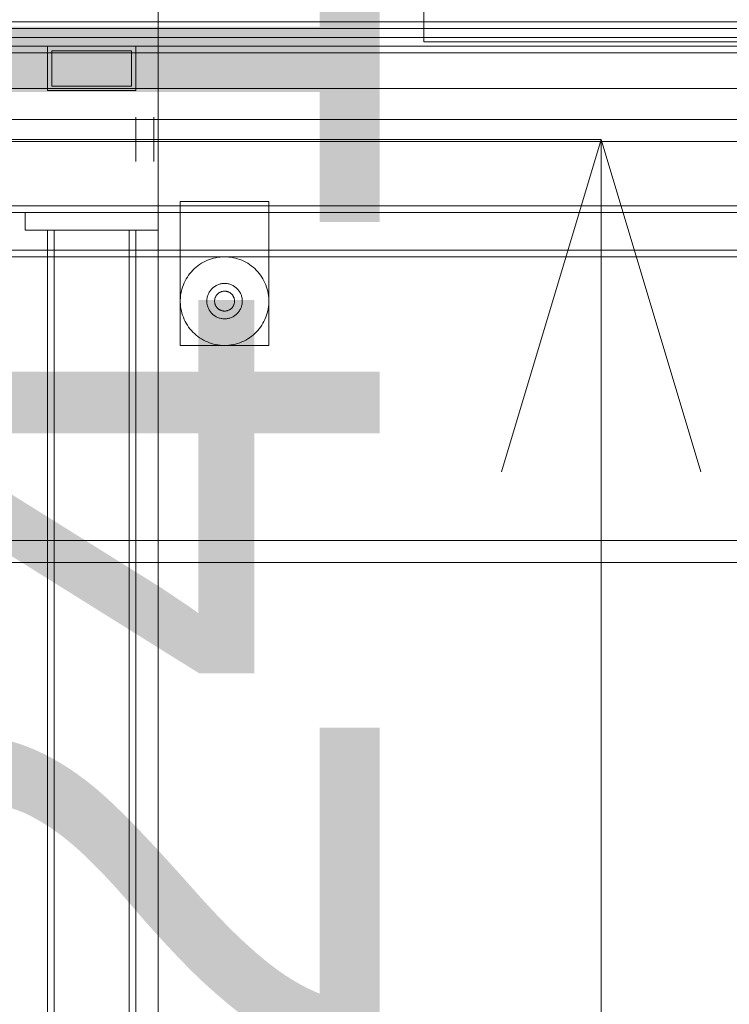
# Model space of a CAD drawing. Header units: millimetres. Extents: x -1970 to 61924, y -58230 to 6847.
# Tile 662 of 925: x 24388 to 24708, y 851 to 1295. Entities that reach past the tile are written whole.
import ezdxf

# ---------------------------------------------------------------- set-up
doc = ezdxf.new("R2010")
doc.units = ezdxf.units.MM
for name, color, linetype, lineweight in [('COTAS_O', 1, 'Continuous', 0), ('COTAS_P', 1, 'Continuous', 0), ('lateral_briquetadora', 7, 'Continuous', 0), ('lateral_C05', 7, 'Continuous', 0)]:
    doc.layers.add(name, color=color, linetype=linetype, lineweight=lineweight)
doc.dimstyles.new('R19_100', dxfattribs={"dimtxt": 250, "dimasz": 150, "dimexe": 150, "dimexo": 80, "dimgap": 100, "dimtad": 1, "dimtih": 1, "dimtoh": 1, "dimdsep": 46, "dimcen": 0.09, "dimadec": 0, "dimazin": 0, "dimtfac": 1, "dimtdec": 4, "dimtofl": 0, "dimtmove": 0, "dimatfit": 3, "dimfxl": 1, "dimtolj": 1, "dimtzin": 0, "dimarcsym": 0})

# ---------------------------------------------------------------- blocks, each defined once
blk = doc.blocks.new('DIM_R26_4')
at = {"layer": 'COTAS_P'}
for p, q in [((15248.37, 1279.09), (24311.82, 4109.09)), ((24311.82, 4109.09), (24155.23, 4107.34)), ((24311.82, 4109.09), (24182.05, 4021.43)), ((24580.07, 3250), (24311.82, 4109.09)), ((15248.37, 1279.09), (15378.14, 1366.76)), ((15248.37, 1279.09), (15404.97, 1280.85)), ((15516.62, 420), (15248.37, 1279.09))]:
    blk.add_line(p, q, dxfattribs=at)
blk.add_text('9495 P', height=250, rotation=17.3406, dxfattribs=at).set_placement((19750.29, 2789.55))
blk = doc.blocks.new('DIM_R26_6')
at = {"layer": 'COTAS_P'}
for p, q in [((24580.07, 3250), (24980.07, 3250)), ((24980.07, 3250), (24935.07, 3100)), ((24980.07, 0), (24980.07, 3250)), ((24980.07, 3250), (25025.07, 3100)), ((24980.07, 0), (24935.07, 150)), ((24980.07, 0), (25025.07, 150)), ((24580.07, 0), (24980.07, 0))]:
    blk.add_line(p, q, dxfattribs=at)
blk.add_text('3250 P', height=250, rotation=90, dxfattribs=at).set_placement((24880.07, 1625))
blk = doc.blocks.new('DIM_R26_7')
at = {"layer": 'COTAS_P'}
for p, q in [((24250.07, 2141), (24400.07, 2186)), ((26750.07, 2141), (26600.07, 2186)), ((24250.07, 1241), (24250.07, 2141)), ((24250.07, 2141), (26750.07, 2141)), ((24250.07, 2141), (24400.07, 2096)), ((26750.07, 2141), (26600.07, 2096)), ((26750.07, 1241), (26750.07, 2141))]:
    blk.add_line(p, q, dxfattribs=at)
blk.add_text('2500 P', height=250, dxfattribs=at).set_placement((25500.07, 2241))
blk = doc.blocks.new('DIM_R26_8')
at = {"layer": 'COTAS_P'}
for p, q in [((24250.07, 1241), (24650.07, 1241)), ((24650.07, 1241), (24605.07, 1091)), ((24650.07, 0), (24650.07, 1241)), ((24650.07, 1241), (24695.07, 1091)), ((24650.07, 0), (24605.07, 150)), ((24650.07, 0), (24695.07, 150)), ((24250.07, 0), (24650.07, 0))]:
    blk.add_line(p, q, dxfattribs=at)
blk.add_text('1241 P', height=250, rotation=90, dxfattribs=at).set_placement((24550.07, 620.5))
blk = doc.blocks.new('DIM_R26_23')
at = {"layer": 'COTAS_O'}
for p, q in [((23750.07, 2330), (24450.07, 2330)), ((24450.07, 2330), (24405.07, 2180)), ((24450.07, 0), (24450.07, 2330)), ((24450.07, 2330), (24495.07, 2180)), ((24450.07, 0), (24405.07, 150)), ((24450.07, 0), (24495.07, 150)), ((23750.07, 0), (24450.07, 0))]:
    blk.add_line(p, q, dxfattribs=at)
blk.add_text('2330 O', height=250, rotation=90, dxfattribs=at).set_placement((24350.07, 1165))

msp = doc.modelspace()

# ---------------------------------------------------------------- linework, layer by layer
at = {"layer": 'lateral_briquetadora'}
for p, q in [((24570.067, 1315), (24570.067, 1285)), ((24570.067, 1285), (25130.067, 1285)), ((23750.067, 1264), (25950.067, 1264)), ((24980.067, 1264), (24000.067, 1264)), ((24150.067, 1264), (25950.067, 1264)), ((23750.067, 1250), (25950.067, 1250)), ((23900.067, 1250), (25800.067, 1250)), ((24150.067, 1250), (25800.067, 1250)), ((23750.067, 1240), (25950.067, 1240)), ((23900.067, 1240), (25800.067, 1240)), ((23750.067, 1060), (25950.067, 1060)), ((23900.067, 1060), (25800.067, 1060)), ((23900.067, 1050), (25800.067, 1050))]:
    msp.add_line(p, q, dxfattribs=at)
at = {"layer": 'lateral_C05'}
for p, q in [((24250.067, 1294), (26750.067, 1294)), ((24310.067, 1294), (26690.067, 1294)), ((24596.946, 1294), (24596.956, 1294)), ((24596.956, 1294), (24596.973, 1294)), ((24596.973, 1294), (24596.997, 1294)), ((24596.997, 1294), (24597.028, 1294)), ((24597.028, 1294), (24597.065, 1294)), ((24597.065, 1294), (24597.108, 1294)), ((24597.108, 1294), (24597.158, 1294)), ((24597.158, 1294), (24597.215, 1294)), ((24597.215, 1294), (24597.277, 1294)), ((24597.277, 1294), (24597.346, 1294)), ((24597.346, 1294), (24597.42, 1294)), ((24597.42, 1294), (24597.5, 1294)), ((24597.5, 1294), (24597.586, 1294)), ((24597.586, 1294), (24597.677, 1294)), ((24597.677, 1294), (24597.772, 1294)), ((24597.772, 1294), (24597.873, 1294)), ((24597.873, 1294), (24597.978, 1294)), ((24597.978, 1294), (24598.087, 1294)), ((24598.087, 1294), (24598.2, 1294)), ((24598.2, 1294), (24598.317, 1294)), ((24598.317, 1294), (24598.438, 1294)), ((24598.438, 1294), (24598.561, 1294)), ((24598.561, 1294), (24598.688, 1294)), ((24598.688, 1294), (24598.817, 1294)), ((24598.817, 1294), (24598.948, 1294)), ((24598.948, 1294), (24599.081, 1294)), ((24599.081, 1294), (24599.215, 1294)), ((24599.215, 1294), (24599.351, 1294)), ((24599.351, 1294), (24599.487, 1294)), ((24599.487, 1294), (24599.624, 1294)), ((24599.624, 1294), (24599.761, 1294)), ((24599.761, 1294), (24599.898, 1294)), ((24599.898, 1294), (24600.034, 1294)), ((24600.034, 1294), (24600.17, 1294)), ((24600.17, 1294), (24600.304, 1294)), ((24600.304, 1294), (24600.437, 1294)), ((24600.437, 1294), (24600.568, 1294)), ((24600.568, 1294), (24600.697, 1294)), ((24600.697, 1294), (24600.824, 1294)), ((24600.824, 1294), (24600.947, 1294)), ((24600.947, 1294), (24601.067, 1294)), ((24601.067, 1294), (24601.184, 1294)), ((24601.184, 1294), (24601.298, 1294)), ((24601.298, 1294), (24601.407, 1294)), ((24601.407, 1294), (24601.512, 1294)), ((24601.512, 1294), (24601.613, 1294)), ((24601.613, 1294), (24601.708, 1294)), ((24601.708, 1294), (24601.799, 1294)), ((24601.799, 1294), (24601.885, 1294)), ((24601.885, 1294), (24601.965, 1294)), ((24601.965, 1294), (24602.039, 1294)), ((24602.039, 1294), (24602.108, 1294)), ((24602.108, 1294), (24602.17, 1294)), ((24602.17, 1294), (24602.227, 1294)), ((24602.227, 1294), (24602.277, 1294)), ((24602.277, 1294), (24602.32, 1294)), ((24602.32, 1294), (24602.357, 1294)), ((24602.357, 1294), (24602.388, 1294)), ((24602.388, 1294), (24602.412, 1294)), ((24602.412, 1294), (24602.429, 1294)), ((24602.429, 1294), (24602.439, 1294)), ((24250.067, 1291), (26750.067, 1291)), ((24300.067, 1291), (24899.317, 1291)), ((24310.067, 1291), (26690.067, 1291)), ((24596.696, 1291), (24596.707, 1291)), ((24596.707, 1291), (24596.726, 1291)), ((24596.726, 1291), (24596.752, 1291)), ((24596.752, 1291), (24596.785, 1291)), ((24596.785, 1291), (24596.826, 1291)), ((24596.826, 1291), (24596.873, 1291)), ((24596.873, 1291), (24596.928, 1291)), ((24596.928, 1291), (24596.99, 1291)), ((24596.946, 1291), (24596.956, 1291)), ((24596.956, 1291), (24596.973, 1291)), ((24596.973, 1291), (24596.997, 1291)), ((24596.99, 1291), (24597.058, 1291)), ((24596.997, 1291), (24597.028, 1291)), ((24597.028, 1291), (24597.065, 1291)), ((24597.058, 1291), (24597.133, 1291)), ((24597.065, 1291), (24597.108, 1291)), ((24597.108, 1291), (24597.158, 1291)), ((24597.133, 1291), (24597.214, 1291)), ((24597.158, 1291), (24597.215, 1291)), ((24597.214, 1291), (24597.301, 1291)), ((24597.215, 1291), (24597.277, 1291)), ((24597.277, 1291), (24597.346, 1291)), ((24597.301, 1291), (24597.394, 1291)), ((24597.346, 1291), (24597.42, 1291)), ((24597.394, 1291), (24597.493, 1291)), ((24597.42, 1291), (24597.5, 1291)), ((24597.493, 1291), (24597.598, 1291)), ((24597.5, 1291), (24597.586, 1291)), ((24597.586, 1291), (24597.677, 1291)), ((24597.598, 1291), (24597.707, 1291)), ((24597.677, 1291), (24597.772, 1291)), ((24597.707, 1291), (24597.822, 1291)), ((24597.772, 1291), (24597.873, 1291)), ((24597.822, 1291), (24597.941, 1291)), ((24597.873, 1291), (24597.978, 1291)), ((24597.941, 1291), (24598.065, 1291)), ((24597.978, 1291), (24598.087, 1291)), ((24598.065, 1291), (24598.192, 1291)), ((24598.087, 1291), (24598.2, 1291)), ((24598.192, 1291), (24598.324, 1291)), ((24598.2, 1291), (24598.317, 1291)), ((24598.317, 1291), (24598.438, 1291)), ((24598.324, 1291), (24598.459, 1291)), ((24598.438, 1291), (24598.561, 1291)), ((24598.459, 1291), (24598.596, 1291)), ((24598.561, 1291), (24598.688, 1291)), ((24598.596, 1291), (24598.737, 1291)), ((24598.688, 1291), (24598.817, 1291)), ((24598.737, 1291), (24598.88, 1291)), ((24598.817, 1291), (24598.948, 1291)), ((24598.88, 1291), (24599.025, 1291)), ((24598.948, 1291), (24599.081, 1291)), ((24599.025, 1291), (24599.172, 1291)), ((24599.081, 1291), (24599.215, 1291)), ((24599.172, 1291), (24599.319, 1291)), ((24599.215, 1291), (24599.351, 1291)), ((24599.319, 1291), (24599.468, 1291)), ((24599.351, 1291), (24599.487, 1291)), ((24599.468, 1291), (24599.618, 1291)), ((24599.487, 1291), (24599.624, 1291)), ((24599.618, 1291), (24599.767, 1291)), ((24599.624, 1291), (24599.761, 1291)), ((24599.761, 1291), (24599.898, 1291)), ((24599.767, 1291), (24599.917, 1291)), ((24599.898, 1291), (24600.034, 1291)), ((24599.917, 1291), (24600.066, 1291)), ((24600.034, 1291), (24600.17, 1291)), ((24600.066, 1291), (24600.213, 1291)), ((24600.17, 1291), (24600.304, 1291)), ((24600.213, 1291), (24600.36, 1291)), ((24600.304, 1291), (24600.437, 1291)), ((24600.36, 1291), (24600.505, 1291)), ((24600.437, 1291), (24600.568, 1291)), ((24600.505, 1291), (24600.648, 1291)), ((24600.568, 1291), (24600.697, 1291)), ((24600.648, 1291), (24600.789, 1291)), ((24600.697, 1291), (24600.824, 1291)), ((24600.789, 1291), (24600.926, 1291)), ((24600.824, 1291), (24600.947, 1291)), ((24600.926, 1291), (24601.061, 1291)), ((24600.947, 1291), (24601.067, 1291)), ((24601.061, 1291), (24601.192, 1291)), ((24601.067, 1291), (24601.184, 1291)), ((24601.184, 1291), (24601.298, 1291)), ((24601.192, 1291), (24601.32, 1291)), ((24601.298, 1291), (24601.407, 1291)), ((24601.32, 1291), (24601.444, 1291)), ((24601.407, 1291), (24601.512, 1291)), ((24601.444, 1291), (24601.563, 1291)), ((24601.512, 1291), (24601.613, 1291)), ((24601.563, 1291), (24601.678, 1291)), ((24601.613, 1291), (24601.708, 1291)), ((24601.678, 1291), (24601.787, 1291)), ((24601.708, 1291), (24601.799, 1291)), ((24601.787, 1291), (24601.892, 1291)), ((24601.799, 1291), (24601.885, 1291)), ((24601.885, 1291), (24601.965, 1291)), ((24601.892, 1291), (24601.991, 1291)), ((24601.965, 1291), (24602.039, 1291)), ((24601.991, 1291), (24602.084, 1291)), ((24602.039, 1291), (24602.108, 1291)), ((24602.084, 1291), (24602.171, 1291)), ((24602.108, 1291), (24602.17, 1291)), ((24602.17, 1291), (24602.227, 1291)), ((24602.171, 1291), (24602.252, 1291)), ((24602.227, 1291), (24602.277, 1291)), ((24602.252, 1291), (24602.327, 1291)), ((24602.277, 1291), (24602.32, 1291)), ((24602.32, 1291), (24602.357, 1291)), ((24602.327, 1291), (24602.395, 1291)), ((24602.357, 1291), (24602.388, 1291)), ((24602.388, 1291), (24602.412, 1291)), ((24602.395, 1291), (24602.457, 1291)), ((24602.412, 1291), (24602.429, 1291)), ((24602.429, 1291), (24602.439, 1291)), ((24602.457, 1291), (24602.512, 1291)), ((24602.512, 1291), (24602.559, 1291)), ((24602.559, 1291), (24602.6, 1291)), ((24602.6, 1291), (24602.633, 1291)), ((24602.633, 1291), (24602.659, 1291)), ((24602.659, 1291), (24602.678, 1291)), ((24602.678, 1291), (24602.689, 1291)), ((24300.067, 1287), (26700.067, 1287)), ((24300.067, 1287), (24899.317, 1287)), ((24596.696, 1287), (24596.707, 1287)), ((24596.707, 1287), (24596.726, 1287)), ((24596.726, 1287), (24596.752, 1287)), ((24596.752, 1287), (24596.785, 1287)), ((24596.785, 1287), (24596.826, 1287)), ((24596.826, 1287), (24596.873, 1287)), ((24596.873, 1287), (24596.928, 1287)), ((24596.928, 1287), (24596.99, 1287)), ((24596.946, 1287), (24596.956, 1287)), ((24596.956, 1287), (24596.973, 1287)), ((24596.973, 1287), (24596.997, 1287)), ((24596.99, 1287), (24597.058, 1287)), ((24596.997, 1287), (24597.028, 1287)), ((24597.028, 1287), (24597.065, 1287)), ((24597.058, 1287), (24597.133, 1287)), ((24597.065, 1287), (24597.108, 1287)), ((24597.108, 1287), (24597.158, 1287)), ((24597.133, 1287), (24597.214, 1287)), ((24597.158, 1287), (24597.215, 1287)), ((24597.214, 1287), (24597.301, 1287)), ((24597.215, 1287), (24597.277, 1287)), ((24597.277, 1287), (24597.346, 1287)), ((24597.301, 1287), (24597.394, 1287)), ((24597.346, 1287), (24597.42, 1287)), ((24597.394, 1287), (24597.493, 1287)), ((24597.42, 1287), (24597.5, 1287)), ((24597.493, 1287), (24597.598, 1287)), ((24597.5, 1287), (24597.586, 1287)), ((24597.586, 1287), (24597.677, 1287)), ((24597.598, 1287), (24597.707, 1287)), ((24597.677, 1287), (24597.772, 1287)), ((24597.707, 1287), (24597.822, 1287)), ((24597.772, 1287), (24597.873, 1287)), ((24597.822, 1287), (24597.941, 1287)), ((24597.873, 1287), (24597.978, 1287)), ((24597.941, 1287), (24598.065, 1287)), ((24597.978, 1287), (24598.087, 1287)), ((24598.065, 1287), (24598.192, 1287)), ((24598.087, 1287), (24598.2, 1287)), ((24598.192, 1287), (24598.324, 1287)), ((24598.2, 1287), (24598.317, 1287)), ((24598.317, 1287), (24598.438, 1287)), ((24598.324, 1287), (24598.459, 1287)), ((24598.438, 1287), (24598.561, 1287)), ((24598.459, 1287), (24598.596, 1287)), ((24598.561, 1287), (24598.688, 1287)), ((24598.596, 1287), (24598.737, 1287)), ((24598.688, 1287), (24598.817, 1287)), ((24598.737, 1287), (24598.88, 1287)), ((24598.817, 1287), (24598.948, 1287)), ((24598.88, 1287), (24599.025, 1287)), ((24598.948, 1287), (24599.081, 1287)), ((24599.025, 1287), (24599.172, 1287)), ((24599.081, 1287), (24599.215, 1287)), ((24599.172, 1287), (24599.319, 1287)), ((24599.215, 1287), (24599.351, 1287)), ((24599.319, 1287), (24599.468, 1287)), ((24599.351, 1287), (24599.487, 1287)), ((24599.468, 1287), (24599.618, 1287)), ((24599.487, 1287), (24599.624, 1287)), ((24599.618, 1287), (24599.767, 1287)), ((24599.624, 1287), (24599.761, 1287)), ((24599.761, 1287), (24599.898, 1287)), ((24599.767, 1287), (24599.917, 1287)), ((24599.898, 1287), (24600.034, 1287)), ((24599.917, 1287), (24600.066, 1287)), ((24600.034, 1287), (24600.17, 1287)), ((24600.066, 1287), (24600.213, 1287)), ((24600.17, 1287), (24600.304, 1287)), ((24600.213, 1287), (24600.36, 1287)), ((24600.304, 1287), (24600.437, 1287)), ((24600.36, 1287), (24600.505, 1287)), ((24600.437, 1287), (24600.568, 1287)), ((24600.505, 1287), (24600.648, 1287)), ((24600.568, 1287), (24600.697, 1287)), ((24600.648, 1287), (24600.789, 1287)), ((24600.697, 1287), (24600.824, 1287)), ((24600.789, 1287), (24600.926, 1287)), ((24600.824, 1287), (24600.947, 1287)), ((24600.926, 1287), (24601.061, 1287)), ((24600.947, 1287), (24601.067, 1287)), ((24601.061, 1287), (24601.192, 1287)), ((24601.067, 1287), (24601.184, 1287)), ((24601.184, 1287), (24601.298, 1287)), ((24601.192, 1287), (24601.32, 1287)), ((24601.298, 1287), (24601.407, 1287)), ((24601.32, 1287), (24601.444, 1287)), ((24601.407, 1287), (24601.512, 1287)), ((24601.444, 1287), (24601.563, 1287)), ((24601.512, 1287), (24601.613, 1287)), ((24601.563, 1287), (24601.678, 1287)), ((24601.613, 1287), (24601.708, 1287)), ((24601.678, 1287), (24601.787, 1287)), ((24601.708, 1287), (24601.799, 1287)), ((24601.787, 1287), (24601.892, 1287)), ((24601.799, 1287), (24601.885, 1287)), ((24601.885, 1287), (24601.965, 1287)), ((24601.892, 1287), (24601.991, 1287)), ((24601.965, 1287), (24602.039, 1287)), ((24601.991, 1287), (24602.084, 1287)), ((24602.039, 1287), (24602.108, 1287)), ((24602.084, 1287), (24602.171, 1287)), ((24602.108, 1287), (24602.17, 1287)), ((24602.17, 1287), (24602.227, 1287)), ((24602.171, 1287), (24602.252, 1287)), ((24602.227, 1287), (24602.277, 1287)), ((24602.252, 1287), (24602.327, 1287)), ((24602.277, 1287), (24602.32, 1287)), ((24602.32, 1287), (24602.357, 1287)), ((24602.327, 1287), (24602.395, 1287)), ((24602.357, 1287), (24602.388, 1287)), ((24602.388, 1287), (24602.412, 1287)), ((24602.395, 1287), (24602.457, 1287)), ((24602.412, 1287), (24602.429, 1287)), ((24602.429, 1287), (24602.439, 1287)), ((24602.457, 1287), (24602.512, 1287)), ((24602.512, 1287), (24602.559, 1287)), ((24602.559, 1287), (24602.6, 1287)), ((24602.6, 1287), (24602.633, 1287)), ((24602.633, 1287), (24602.659, 1287)), ((24602.659, 1287), (24602.678, 1287)), ((24602.678, 1287), (24602.689, 1287)), ((24300.067, 1283), (26700.067, 1283)), ((24310.067, 1283), (26690.067, 1283)), ((24310.067, 1280), (26690.067, 1280)), ((24400.067, 1263), (24400.067, 1283)), ((24400.067, 1283), (24440.067, 1283)), ((24402.067, 1281), (24402.067, 1265)), ((24402.067, 1281), (24438.067, 1281)), ((24438.067, 1281), (24438.067, 1265)), ((24440.067, 1263), (24440.067, 1283)), ((24596.946, 1283), (24596.956, 1283)), ((24596.956, 1283), (24596.973, 1283)), ((24596.973, 1283), (24596.997, 1283)), ((24596.997, 1283), (24597.028, 1283)), ((24597.028, 1283), (24597.065, 1283)), ((24597.065, 1283), (24597.108, 1283)), ((24597.108, 1283), (24597.158, 1283)), ((24597.158, 1283), (24597.215, 1283)), ((24597.215, 1283), (24597.277, 1283)), ((24597.277, 1283), (24597.346, 1283)), ((24597.346, 1283), (24597.42, 1283)), ((24597.42, 1283), (24597.5, 1283)), ((24597.5, 1283), (24597.586, 1283)), ((24597.586, 1283), (24597.677, 1283)), ((24597.677, 1283), (24597.772, 1283)), ((24597.772, 1283), (24597.873, 1283)), ((24597.873, 1283), (24597.978, 1283)), ((24597.978, 1283), (24598.087, 1283)), ((24598.087, 1283), (24598.2, 1283)), ((24598.2, 1283), (24598.317, 1283)), ((24598.317, 1283), (24598.438, 1283)), ((24598.438, 1283), (24598.561, 1283)), ((24598.561, 1283), (24598.688, 1283)), ((24598.688, 1283), (24598.817, 1283)), ((24598.817, 1283), (24598.948, 1283)), ((24598.948, 1283), (24599.081, 1283)), ((24599.081, 1283), (24599.215, 1283)), ((24599.215, 1283), (24599.351, 1283)), ((24599.351, 1283), (24599.487, 1283)), ((24599.487, 1283), (24599.624, 1283)), ((24599.624, 1283), (24599.761, 1283)), ((24599.761, 1283), (24599.898, 1283)), ((24599.898, 1283), (24600.034, 1283)), ((24600.034, 1283), (24600.17, 1283)), ((24600.17, 1283), (24600.304, 1283)), ((24600.304, 1283), (24600.437, 1283)), ((24600.437, 1283), (24600.568, 1283)), ((24600.568, 1283), (24600.697, 1283)), ((24600.697, 1283), (24600.824, 1283)), ((24600.824, 1283), (24600.947, 1283)), ((24600.947, 1283), (24601.067, 1283)), ((24601.067, 1283), (24601.184, 1283)), ((24601.184, 1283), (24601.298, 1283)), ((24601.298, 1283), (24601.407, 1283)), ((24601.407, 1283), (24601.512, 1283)), ((24601.512, 1283), (24601.613, 1283)), ((24601.613, 1283), (24601.708, 1283)), ((24601.708, 1283), (24601.799, 1283)), ((24601.799, 1283), (24601.885, 1283)), ((24601.885, 1283), (24601.965, 1283)), ((24601.965, 1283), (24602.039, 1283)), ((24602.039, 1283), (24602.108, 1283)), ((24602.108, 1283), (24602.17, 1283)), ((24602.17, 1283), (24602.227, 1283)), ((24602.227, 1283), (24602.277, 1283)), ((24602.277, 1283), (24602.32, 1283)), ((24602.32, 1283), (24602.357, 1283)), ((24602.357, 1283), (24602.388, 1283)), ((24602.388, 1283), (24602.412, 1283)), ((24602.412, 1283), (24602.429, 1283)), ((24602.429, 1283), (24602.439, 1283)), ((24400.067, 1263), (24440.067, 1263)), ((24402.067, 1265), (24438.067, 1265)), ((24440.067, 1251), (24440.067, 1250.988)), ((24440.067, 1250.988), (24440.067, 1250.95)), ((24440.067, 1250.95), (24440.067, 1250.888)), ((24440.067, 1250.888), (24440.067, 1250.802)), ((24440.067, 1250.802), (24440.067, 1250.691)), ((24440.067, 1250.691), (24440.067, 1250.556)), ((24440.067, 1250.556), (24440.067, 1250.397)), ((24440.067, 1250.397), (24440.067, 1250.215)), ((24440.067, 1250.215), (24440.067, 1250.01)), ((24440.067, 1250.01), (24440.067, 1249.782)), ((24440.067, 1249.782), (24440.067, 1249.533)), ((24440.067, 1249.533), (24440.067, 1249.262)), ((24440.067, 1249.262), (24440.067, 1248.971)), ((24440.067, 1248.971), (24440.067, 1248.66)), ((24440.067, 1248.66), (24440.067, 1248.331)), ((24448.067, 1251), (24448.067, 1250.988)), ((24448.067, 1250.988), (24448.067, 1250.95)), ((24448.067, 1250.95), (24448.067, 1250.888)), ((24448.067, 1250.888), (24448.067, 1250.802)), ((24448.067, 1250.802), (24448.067, 1250.691)), ((24448.067, 1250.691), (24448.067, 1250.556)), ((24448.067, 1250.556), (24448.067, 1250.397)), ((24448.067, 1250.397), (24448.067, 1250.215)), ((24448.067, 1250.215), (24448.067, 1250.01)), ((24448.067, 1250.01), (24448.067, 1249.782)), ((24448.067, 1249.782), (24448.067, 1249.533)), ((24448.067, 1249.533), (24448.067, 1249.262)), ((24448.067, 1249.262), (24448.067, 1248.971)), ((24448.067, 1248.971), (24448.067, 1248.66)), ((24448.067, 1248.66), (24448.067, 1248.331)), ((24440.067, 1248.331), (24440.067, 1247.982)), ((24440.067, 1247.982), (24440.067, 1247.617)), ((24440.067, 1247.617), (24440.067, 1247.235)), ((24440.067, 1247.235), (24440.067, 1246.837)), ((24440.067, 1246.993), (24440.067, 1246.97)), ((24440.067, 1246.97), (24440.067, 1246.933)), ((24440.067, 1246.933), (24440.067, 1246.881)), ((24440.067, 1246.881), (24440.067, 1246.814)), ((24440.067, 1246.837), (24440.067, 1246.425)), ((24440.067, 1246.814), (24440.067, 1246.733)), ((24440.067, 1246.733), (24440.067, 1246.638)), ((24440.067, 1246.638), (24440.067, 1246.529)), ((24440.067, 1246.529), (24440.067, 1246.406)), ((24440.067, 1246.425), (24440.067, 1246)), ((24440.067, 1246.406), (24440.067, 1246.269)), ((24440.067, 1246.269), (24440.067, 1246.12)), ((24440.067, 1246.12), (24440.067, 1245.957)), ((24440.067, 1246), (24440.067, 1245.562)), ((24440.067, 1245.957), (24440.067, 1245.783)), ((24440.067, 1245.783), (24440.067, 1245.596)), ((24440.067, 1245.596), (24440.067, 1245.398)), ((24440.067, 1245.562), (24440.067, 1245.113)), ((24440.067, 1245.398), (24440.067, 1245.189)), ((24440.067, 1245.189), (24440.067, 1244.97)), ((24440.067, 1245.113), (24440.067, 1244.653)), ((24440.067, 1244.97), (24440.067, 1244.741)), ((24440.067, 1244.741), (24440.067, 1244.502)), ((24440.067, 1244.653), (24440.067, 1244.185)), ((24440.067, 1244.502), (24440.067, 1244.255)), ((24440.067, 1244.255), (24440.067, 1244)), ((24440.067, 1244.185), (24440.067, 1243.708)), ((24448.067, 1248.331), (24448.067, 1247.982)), ((24448.067, 1247.982), (24448.067, 1247.617)), ((24448.067, 1247.617), (24448.067, 1247.235)), ((24448.067, 1247.235), (24448.067, 1246.837)), ((24448.067, 1246.837), (24448.067, 1246.425)), ((24448.067, 1246.425), (24448.067, 1246)), ((24448.067, 1246), (24448.067, 1245.562)), ((24448.067, 1245.562), (24448.067, 1245.113)), ((24448.067, 1245.113), (24448.067, 1244.653)), ((24448.067, 1244.653), (24448.067, 1244.185)), ((24448.067, 1244.185), (24448.067, 1243.708)), ((24440.067, 1244), (24440.067, 1243.737)), ((24440.067, 1243.737), (24440.067, 1243.468)), ((24440.067, 1243.708), (24440.067, 1243.225)), ((24440.067, 1243.468), (24440.067, 1243.192)), ((24440.067, 1243.225), (24440.067, 1242.736)), ((24440.067, 1243.192), (24440.067, 1242.911)), ((24440.067, 1242.911), (24440.067, 1242.625)), ((24440.067, 1242.736), (24440.067, 1242.243)), ((24440.067, 1242.625), (24440.067, 1242.335)), ((24440.067, 1242.335), (24440.067, 1242.042)), ((24440.067, 1242.243), (24440.067, 1241.747)), ((24440.067, 1242.042), (24440.067, 1241.746)), ((24440.067, 1241.747), (24440.067, 1241.249)), ((24440.067, 1241.746), (24440.067, 1241.448)), ((24440.067, 1241.448), (24440.067, 1241.15)), ((24440.067, 1241.249), (24440.067, 1240.751)), ((24440.067, 1241.15), (24440.067, 1240.85)), ((24440.067, 1240.85), (24440.067, 1240.552)), ((24440.067, 1240.751), (24440.067, 1240.253)), ((24440.067, 1240.552), (24440.067, 1240.254)), ((24440.067, 1240.254), (24440.067, 1239.958)), ((24440.067, 1240.253), (24440.067, 1239.757)), ((24440.067, 1239.958), (24440.067, 1239.665)), ((24440.067, 1239.757), (24440.067, 1239.264)), ((24440.067, 1239.665), (24440.067, 1239.375)), ((24448.067, 1243.708), (24448.067, 1243.225)), ((24448.067, 1243.225), (24448.067, 1242.736)), ((24448.067, 1242.736), (24448.067, 1242.243)), ((24448.067, 1242.243), (24448.067, 1241.747)), ((24448.067, 1241.747), (24448.067, 1241.249)), ((24448.067, 1241.249), (24448.067, 1240.751)), ((24448.067, 1240.751), (24448.067, 1240.253)), ((24448.067, 1240.253), (24448.067, 1239.757)), ((24448.067, 1239.757), (24448.067, 1239.264)), ((24440.067, 1239.375), (24440.067, 1239.089)), ((24440.067, 1239.264), (24440.067, 1238.775)), ((24440.067, 1239.089), (24440.067, 1238.808)), ((24440.067, 1238.808), (24440.067, 1238.532)), ((24440.067, 1238.775), (24440.067, 1238.292)), ((24440.067, 1238.532), (24440.067, 1238.263)), ((24440.067, 1238.292), (24440.067, 1237.815)), ((24440.067, 1238.263), (24440.067, 1238)), ((24440.067, 1238), (24440.067, 1237.745)), ((24440.067, 1237.815), (24440.067, 1237.347)), ((24440.067, 1237.745), (24440.067, 1237.498)), ((24440.067, 1237.498), (24440.067, 1237.259)), ((24440.067, 1237.347), (24440.067, 1236.887)), ((24440.067, 1237.259), (24440.067, 1237.03)), ((24440.067, 1237.03), (24440.067, 1236.811)), ((24440.067, 1236.887), (24440.067, 1236.438)), ((24440.067, 1236.811), (24440.067, 1236.602)), ((24440.067, 1236.602), (24440.067, 1236.404)), ((24440.067, 1236.438), (24440.067, 1236)), ((24440.067, 1236.404), (24440.067, 1236.217)), ((24440.067, 1236.217), (24440.067, 1236.043)), ((24440.067, 1236.043), (24440.067, 1235.88)), ((24440.067, 1236), (24440.067, 1235.575)), ((24440.067, 1235.88), (24440.067, 1235.731)), ((24440.067, 1235.731), (24440.067, 1235.594)), ((24440.067, 1235.594), (24440.067, 1235.471)), ((24440.067, 1235.575), (24440.067, 1235.163)), ((24440.067, 1235.471), (24440.067, 1235.362)), ((24440.067, 1235.362), (24440.067, 1235.267)), ((24440.067, 1235.267), (24440.067, 1235.186)), ((24440.067, 1235.186), (24440.067, 1235.119)), ((24448.067, 1239.264), (24448.067, 1238.775)), ((24448.067, 1238.775), (24448.067, 1238.292)), ((24448.067, 1238.292), (24448.067, 1237.815)), ((24448.067, 1237.815), (24448.067, 1237.347)), ((24448.067, 1237.347), (24448.067, 1236.887)), ((24448.067, 1236.887), (24448.067, 1236.438)), ((24448.067, 1236.438), (24448.067, 1236)), ((24448.067, 1236), (24448.067, 1235.575)), ((24448.067, 1235.575), (24448.067, 1235.163)), ((24440.067, 1235.163), (24440.067, 1234.765)), ((24440.067, 1235.119), (24440.067, 1235.067)), ((24440.067, 1235.067), (24440.067, 1235.03)), ((24440.067, 1235.03), (24440.067, 1235.007)), ((24440.067, 1234.765), (24440.067, 1234.383)), ((24440.067, 1234.383), (24440.067, 1234.018)), ((24440.067, 1234.018), (24440.067, 1233.669)), ((24440.067, 1233.669), (24440.067, 1233.34)), ((24440.067, 1233.34), (24440.067, 1233.029)), ((24440.067, 1233.029), (24440.067, 1232.738)), ((24440.067, 1232.738), (24440.067, 1232.467)), ((24440.067, 1232.467), (24440.067, 1232.218)), ((24440.067, 1232.218), (24440.067, 1231.99)), ((24440.067, 1231.99), (24440.067, 1231.785)), ((24440.067, 1231.785), (24440.067, 1231.603)), ((24440.067, 1231.603), (24440.067, 1231.444)), ((24440.067, 1231.444), (24440.067, 1231.309)), ((24440.067, 1231.309), (24440.067, 1231.198)), ((24440.067, 1231.198), (24440.067, 1231.112)), ((24440.067, 1231.112), (24440.067, 1231.05)), ((24440.067, 1231.05), (24440.067, 1231.012)), ((24440.067, 1231.012), (24440.067, 1231)), ((24448.067, 1235.163), (24448.067, 1234.765)), ((24448.067, 1234.765), (24448.067, 1234.383)), ((24448.067, 1234.383), (24448.067, 1234.018)), ((24448.067, 1234.018), (24448.067, 1233.669)), ((24448.067, 1233.669), (24448.067, 1233.34)), ((24448.067, 1233.34), (24448.067, 1233.029)), ((24448.067, 1233.029), (24448.067, 1232.738)), ((24448.067, 1232.738), (24448.067, 1232.467)), ((24448.067, 1232.467), (24448.067, 1232.218)), ((24448.067, 1232.218), (24448.067, 1231.99)), ((24448.067, 1231.99), (24448.067, 1231.785)), ((24448.067, 1231.785), (24448.067, 1231.603)), ((24448.067, 1231.603), (24448.067, 1231.444)), ((24448.067, 1231.444), (24448.067, 1231.309)), ((24448.067, 1231.309), (24448.067, 1231.198)), ((24448.067, 1231.198), (24448.067, 1231.112)), ((24448.067, 1231.112), (24448.067, 1231.05)), ((24448.067, 1231.05), (24448.067, 1231.012)), ((24448.067, 1231.012), (24448.067, 1231)), ((24460.067, 1148), (24460.067, 1213)), ((24460.067, 1213), (24500.067, 1213)), ((24500.067, 1148), (24500.067, 1213)), ((24310.067, 1211), (26690.067, 1211)), ((24310.067, 1208), (26690.067, 1208)), ((24390.067, 1200), (24390.067, 1208)), ((24390.067, 1208), (24450.067, 1208)), ((24450.067, 1200), (24450.067, 1208)), ((24390.067, 1200), (24450.067, 1200)), ((24400.067, 8), (24400.067, 1200)), ((24400.067, 1200), (24440.067, 1200)), ((24437.067, 1200), (24403.067, 1200)), ((24403.067, 1200), (24403.067, 8)), ((24437.067, 1200), (24437.067, 8)), ((24440.067, 8), (24440.067, 1200)), ((24250.067, 1191), (26750.067, 1191)), ((24250.067, 1188), (26750.067, 1188)), ((24471.39, 1186.019), (24472.299, 1186.43)), ((24472.299, 1186.43), (24473.227, 1186.794)), ((24473.227, 1186.794), (24474.172, 1187.111)), ((24474.172, 1187.111), (24475.132, 1187.382)), ((24475.132, 1187.382), (24476.105, 1187.603)), ((24476.105, 1187.603), (24477.087, 1187.777)), ((24477.087, 1187.777), (24478.076, 1187.901)), ((24478.076, 1187.901), (24479.071, 1187.975)), ((24480.067, 1188), (24479.071, 1187.975)), ((24480.067, 1188), (24481.064, 1187.975)), ((24481.064, 1187.975), (24482.059, 1187.901)), ((24482.059, 1187.901), (24483.048, 1187.777)), ((24483.048, 1187.777), (24484.03, 1187.603)), ((24484.03, 1187.603), (24485.003, 1187.382)), ((24485.003, 1187.382), (24485.963, 1187.111)), ((24485.963, 1187.111), (24486.908, 1186.794)), ((24486.908, 1186.794), (24487.836, 1186.43)), ((24487.836, 1186.43), (24488.745, 1186.019)), ((24465.072, 1181.234), (24465.75, 1181.965)), ((24465.75, 1181.965), (24466.464, 1182.661)), ((24466.464, 1182.661), (24467.212, 1183.321)), ((24467.212, 1183.321), (24467.991, 1183.943)), ((24467.991, 1183.943), (24468.801, 1184.525)), ((24468.801, 1184.525), (24469.639, 1185.066)), ((24469.639, 1185.066), (24470.502, 1185.564)), ((24470.502, 1185.564), (24471.39, 1186.019)), ((24488.745, 1186.019), (24489.633, 1185.564)), ((24489.633, 1185.564), (24490.496, 1185.066)), ((24490.496, 1185.066), (24491.334, 1184.525)), ((24491.334, 1184.525), (24492.144, 1183.943)), ((24492.144, 1183.943), (24492.923, 1183.321)), ((24492.923, 1183.321), (24493.671, 1182.661)), ((24493.671, 1182.661), (24494.385, 1181.965)), ((24494.385, 1181.965), (24495.063, 1181.234)), ((24462.27, 1177.124), (24462.747, 1178)), ((24462.747, 1178), (24463.267, 1178.851)), ((24463.267, 1178.851), (24463.829, 1179.675)), ((24463.829, 1179.675), (24464.431, 1180.47)), ((24464.431, 1180.47), (24465.072, 1181.234)), ((24495.063, 1181.234), (24495.704, 1180.47)), ((24495.704, 1180.47), (24496.306, 1179.675)), ((24496.306, 1179.675), (24496.868, 1178.851)), ((24496.868, 1178.851), (24497.388, 1178)), ((24497.388, 1178), (24497.865, 1177.124)), ((24460.569, 1172.45), (24460.815, 1173.417)), ((24460.815, 1173.417), (24461.109, 1174.37)), ((24461.109, 1174.37), (24461.45, 1175.307)), ((24461.45, 1175.307), (24461.837, 1176.226)), ((24461.837, 1176.226), (24462.27, 1177.124)), ((24473.572, 1172.67), (24473.813, 1172.988)), ((24473.813, 1172.988), (24474.069, 1173.293)), ((24474.069, 1173.293), (24474.341, 1173.586)), ((24474.341, 1173.586), (24474.626, 1173.864)), ((24474.626, 1173.864), (24474.925, 1174.128)), ((24474.925, 1174.128), (24475.237, 1174.377)), ((24475.237, 1174.377), (24475.561, 1174.61)), ((24475.561, 1174.61), (24475.896, 1174.826)), ((24475.896, 1174.826), (24476.241, 1175.026)), ((24476.241, 1175.026), (24476.596, 1175.208)), ((24476.596, 1175.208), (24476.96, 1175.372)), ((24476.96, 1175.372), (24477.331, 1175.518)), ((24477.331, 1175.518), (24477.709, 1175.645)), ((24477.709, 1175.645), (24478.093, 1175.753)), ((24478.093, 1175.753), (24478.482, 1175.841)), ((24478.482, 1175.841), (24478.875, 1175.911)), ((24478.875, 1175.911), (24479.271, 1175.96)), ((24479.271, 1175.96), (24479.669, 1175.99)), ((24480.067, 1176), (24479.669, 1175.99)), ((24480.067, 1176), (24480.466, 1175.99)), ((24480.466, 1175.99), (24480.864, 1175.96)), ((24480.864, 1175.96), (24481.26, 1175.911)), ((24481.26, 1175.911), (24481.653, 1175.841)), ((24481.653, 1175.841), (24482.042, 1175.753)), ((24482.042, 1175.753), (24482.426, 1175.645)), ((24482.426, 1175.645), (24482.804, 1175.518)), ((24482.804, 1175.518), (24483.175, 1175.372)), ((24483.175, 1175.372), (24483.539, 1175.208)), ((24483.539, 1175.208), (24483.894, 1175.026)), ((24483.894, 1175.026), (24484.239, 1174.826)), ((24484.239, 1174.826), (24484.574, 1174.61)), ((24484.574, 1174.61), (24484.898, 1174.377)), ((24484.898, 1174.377), (24485.21, 1174.128)), ((24485.21, 1174.128), (24485.509, 1173.864)), ((24485.509, 1173.864), (24485.794, 1173.586)), ((24485.794, 1173.586), (24486.066, 1173.293)), ((24486.066, 1173.293), (24486.322, 1172.988)), ((24486.322, 1172.988), (24486.563, 1172.67)), ((24497.865, 1177.124), (24498.298, 1176.226)), ((24498.298, 1176.226), (24498.685, 1175.307)), ((24498.685, 1175.307), (24499.026, 1174.37)), ((24499.026, 1174.37), (24499.32, 1173.417)), ((24499.32, 1173.417), (24499.566, 1172.45)), ((24460.074, 1168.499), (24460.123, 1169.495)), ((24460.123, 1169.495), (24460.223, 1170.487)), ((24460.223, 1170.487), (24460.371, 1171.473)), ((24460.371, 1171.473), (24460.569, 1172.45)), ((24472.07, 1168.199), (24472.09, 1168.598)), ((24472.09, 1168.598), (24472.13, 1168.995)), ((24472.13, 1168.995), (24472.189, 1169.389)), ((24472.189, 1169.389), (24472.268, 1169.78)), ((24472.268, 1169.78), (24472.366, 1170.167)), ((24472.366, 1170.167), (24472.484, 1170.548)), ((24472.484, 1170.548), (24472.62, 1170.923)), ((24472.62, 1170.923), (24472.775, 1171.29)), ((24472.775, 1171.29), (24472.949, 1171.65)), ((24472.949, 1171.65), (24473.139, 1172)), ((24473.139, 1172), (24473.347, 1172.34)), ((24473.347, 1172.34), (24473.572, 1172.67)), ((24475.58, 1168.336), (24475.602, 1168.56)), ((24475.602, 1168.56), (24475.636, 1168.781)), ((24475.636, 1168.781), (24475.68, 1169.001)), ((24475.68, 1169.001), (24475.736, 1169.219)), ((24475.736, 1169.219), (24475.802, 1169.433)), ((24475.802, 1169.433), (24475.879, 1169.644)), ((24475.879, 1169.644), (24475.966, 1169.851)), ((24475.966, 1169.851), (24476.063, 1170.053)), ((24476.063, 1170.053), (24476.17, 1170.25)), ((24476.17, 1170.25), (24476.287, 1170.441)), ((24476.287, 1170.441), (24476.414, 1170.627)), ((24476.414, 1170.627), (24476.549, 1170.806)), ((24476.549, 1170.806), (24476.693, 1170.978)), ((24476.693, 1170.978), (24476.846, 1171.142)), ((24476.846, 1171.142), (24477.007, 1171.299)), ((24477.007, 1171.299), (24477.175, 1171.447)), ((24477.175, 1171.447), (24477.35, 1171.587)), ((24477.35, 1171.587), (24477.533, 1171.718)), ((24477.533, 1171.718), (24477.721, 1171.84)), ((24477.721, 1171.84), (24477.915, 1171.952)), ((24477.915, 1171.952), (24478.115, 1172.054)), ((24478.115, 1172.054), (24478.32, 1172.147)), ((24478.32, 1172.147), (24478.528, 1172.229)), ((24478.528, 1172.229), (24478.741, 1172.3)), ((24478.741, 1172.3), (24478.957, 1172.361)), ((24478.957, 1172.361), (24479.176, 1172.411)), ((24479.176, 1172.411), (24479.397, 1172.45)), ((24479.397, 1172.45), (24479.619, 1172.478)), ((24479.619, 1172.478), (24479.843, 1172.494)), ((24480.067, 1172.5), (24479.843, 1172.494)), ((24480.067, 1172.5), (24480.292, 1172.494)), ((24480.292, 1172.494), (24480.516, 1172.478)), ((24480.516, 1172.478), (24480.738, 1172.45)), ((24480.738, 1172.45), (24480.959, 1172.411)), ((24480.959, 1172.411), (24481.178, 1172.361)), ((24481.178, 1172.361), (24481.394, 1172.3)), ((24481.394, 1172.3), (24481.607, 1172.229)), ((24481.607, 1172.229), (24481.815, 1172.147)), ((24481.815, 1172.147), (24482.02, 1172.054)), ((24482.02, 1172.054), (24482.22, 1171.952)), ((24482.22, 1171.952), (24482.414, 1171.84)), ((24482.414, 1171.84), (24482.602, 1171.718)), ((24482.602, 1171.718), (24482.785, 1171.587)), ((24482.785, 1171.587), (24482.96, 1171.447)), ((24482.96, 1171.447), (24483.128, 1171.299)), ((24483.128, 1171.299), (24483.289, 1171.142)), ((24483.289, 1171.142), (24483.442, 1170.978)), ((24483.442, 1170.978), (24483.586, 1170.806)), ((24483.586, 1170.806), (24483.721, 1170.627)), ((24483.721, 1170.627), (24483.848, 1170.441)), ((24483.848, 1170.441), (24483.965, 1170.25)), ((24483.965, 1170.25), (24484.072, 1170.053)), ((24484.072, 1170.053), (24484.169, 1169.851)), ((24484.169, 1169.851), (24484.256, 1169.644)), ((24484.256, 1169.644), (24484.333, 1169.433)), ((24484.333, 1169.433), (24484.399, 1169.219)), ((24484.399, 1169.219), (24484.455, 1169.001)), ((24484.455, 1169.001), (24484.499, 1168.781)), ((24484.499, 1168.781), (24484.533, 1168.56)), ((24484.533, 1168.56), (24484.555, 1168.336)), ((24486.563, 1172.67), (24486.788, 1172.34)), ((24486.788, 1172.34), (24486.996, 1172)), ((24486.996, 1172), (24487.186, 1171.65)), ((24487.186, 1171.65), (24487.36, 1171.29)), ((24487.36, 1171.29), (24487.514, 1170.923)), ((24487.514, 1170.923), (24487.651, 1170.548)), ((24487.651, 1170.548), (24487.768, 1170.167)), ((24487.768, 1170.167), (24487.867, 1169.78)), ((24487.867, 1169.78), (24487.946, 1169.389)), ((24487.946, 1169.389), (24488.005, 1168.995)), ((24488.005, 1168.995), (24488.045, 1168.598)), ((24488.045, 1168.598), (24488.065, 1168.199)), ((24499.566, 1172.45), (24499.764, 1171.473)), ((24499.764, 1171.473), (24499.912, 1170.487)), ((24499.912, 1170.487), (24500.012, 1169.495)), ((24500.012, 1169.495), (24500.061, 1168.499)), ((24460.074, 1167.501), (24460.074, 1168.499)), ((24460.123, 1166.505), (24460.074, 1167.501)), ((24460.223, 1165.513), (24460.123, 1166.505)), ((24460.371, 1164.527), (24460.223, 1165.513)), ((24460.569, 1163.55), (24460.371, 1164.527)), ((24472.07, 1167.801), (24472.07, 1168.199)), ((24472.09, 1167.402), (24472.07, 1167.801)), ((24472.13, 1167.005), (24472.09, 1167.402)), ((24472.189, 1166.611), (24472.13, 1167.005)), ((24472.268, 1166.22), (24472.189, 1166.611)), ((24472.366, 1165.833), (24472.268, 1166.22)), ((24472.484, 1165.452), (24472.366, 1165.833)), ((24472.62, 1165.077), (24472.484, 1165.452)), ((24472.775, 1164.71), (24472.62, 1165.077)), ((24472.949, 1164.35), (24472.775, 1164.71)), ((24473.139, 1164), (24472.949, 1164.35)), ((24475.569, 1168.112), (24475.58, 1168.336)), ((24475.569, 1167.888), (24475.569, 1168.112)), ((24475.58, 1167.664), (24475.569, 1167.888)), ((24475.602, 1167.44), (24475.58, 1167.664)), ((24475.636, 1167.219), (24475.602, 1167.44)), ((24475.68, 1166.999), (24475.636, 1167.219)), ((24475.736, 1166.781), (24475.68, 1166.999)), ((24475.802, 1166.567), (24475.736, 1166.781)), ((24475.879, 1166.356), (24475.802, 1166.567)), ((24475.966, 1166.149), (24475.879, 1166.356)), ((24476.063, 1165.947), (24475.966, 1166.149)), ((24476.17, 1165.75), (24476.063, 1165.947)), ((24476.287, 1165.559), (24476.17, 1165.75)), ((24476.414, 1165.373), (24476.287, 1165.559)), ((24476.549, 1165.194), (24476.414, 1165.373)), ((24476.693, 1165.022), (24476.549, 1165.194)), ((24476.846, 1164.858), (24476.693, 1165.022)), ((24477.007, 1164.701), (24476.846, 1164.858)), ((24477.175, 1164.553), (24477.007, 1164.701)), ((24477.35, 1164.413), (24477.175, 1164.553)), ((24477.533, 1164.282), (24477.35, 1164.413)), ((24477.721, 1164.16), (24477.533, 1164.282)), ((24477.915, 1164.048), (24477.721, 1164.16)), ((24482.414, 1164.16), (24482.22, 1164.048)), ((24482.602, 1164.282), (24482.414, 1164.16)), ((24482.785, 1164.413), (24482.602, 1164.282)), ((24482.96, 1164.553), (24482.785, 1164.413)), ((24483.128, 1164.701), (24482.96, 1164.553)), ((24483.289, 1164.858), (24483.128, 1164.701)), ((24483.442, 1165.022), (24483.289, 1164.858)), ((24483.586, 1165.194), (24483.442, 1165.022)), ((24483.721, 1165.373), (24483.586, 1165.194)), ((24483.848, 1165.559), (24483.721, 1165.373)), ((24483.965, 1165.75), (24483.848, 1165.559)), ((24484.072, 1165.947), (24483.965, 1165.75)), ((24484.169, 1166.149), (24484.072, 1165.947)), ((24484.256, 1166.356), (24484.169, 1166.149)), ((24484.333, 1166.567), (24484.256, 1166.356)), ((24484.399, 1166.781), (24484.333, 1166.567)), ((24484.455, 1166.999), (24484.399, 1166.781)), ((24484.499, 1167.219), (24484.455, 1166.999)), ((24484.533, 1167.44), (24484.499, 1167.219)), ((24484.555, 1167.664), (24484.533, 1167.44)), ((24484.555, 1168.336), (24484.566, 1168.112)), ((24484.566, 1167.888), (24484.555, 1167.664)), ((24484.566, 1168.112), (24484.566, 1167.888)), ((24487.186, 1164.35), (24486.996, 1164)), ((24487.36, 1164.71), (24487.186, 1164.35)), ((24487.514, 1165.077), (24487.36, 1164.71)), ((24487.651, 1165.452), (24487.514, 1165.077)), ((24487.768, 1165.833), (24487.651, 1165.452)), ((24487.867, 1166.22), (24487.768, 1165.833)), ((24487.946, 1166.611), (24487.867, 1166.22)), ((24488.005, 1167.005), (24487.946, 1166.611)), ((24488.045, 1167.402), (24488.005, 1167.005)), ((24488.065, 1167.801), (24488.045, 1167.402)), ((24488.065, 1168.199), (24488.065, 1167.801)), ((24499.764, 1164.527), (24499.566, 1163.55)), ((24499.912, 1165.513), (24499.764, 1164.527)), ((24500.012, 1166.505), (24499.912, 1165.513)), ((24500.061, 1167.501), (24500.012, 1166.505)), ((24500.061, 1168.499), (24500.061, 1167.501)), ((24460.815, 1162.583), (24460.569, 1163.55)), ((24461.109, 1161.63), (24460.815, 1162.583)), ((24461.45, 1160.693), (24461.109, 1161.63)), ((24461.837, 1159.774), (24461.45, 1160.693)), ((24462.27, 1158.876), (24461.837, 1159.774)), ((24473.347, 1163.66), (24473.139, 1164)), ((24473.572, 1163.33), (24473.347, 1163.66)), ((24473.813, 1163.012), (24473.572, 1163.33)), ((24474.069, 1162.707), (24473.813, 1163.012)), ((24474.341, 1162.414), (24474.069, 1162.707)), ((24474.626, 1162.136), (24474.341, 1162.414)), ((24474.925, 1161.872), (24474.626, 1162.136)), ((24475.237, 1161.623), (24474.925, 1161.872)), ((24475.561, 1161.39), (24475.237, 1161.623)), ((24475.896, 1161.174), (24475.561, 1161.39)), ((24476.241, 1160.974), (24475.896, 1161.174)), ((24476.596, 1160.792), (24476.241, 1160.974)), ((24476.96, 1160.628), (24476.596, 1160.792)), ((24477.331, 1160.482), (24476.96, 1160.628)), ((24477.709, 1160.355), (24477.331, 1160.482)), ((24478.093, 1160.247), (24477.709, 1160.355)), ((24478.115, 1163.946), (24477.915, 1164.048)), ((24478.482, 1160.159), (24478.093, 1160.247)), ((24478.32, 1163.853), (24478.115, 1163.946)), ((24478.528, 1163.771), (24478.32, 1163.853)), ((24478.875, 1160.089), (24478.482, 1160.159)), ((24478.741, 1163.7), (24478.528, 1163.771)), ((24478.957, 1163.639), (24478.741, 1163.7)), ((24479.271, 1160.04), (24478.875, 1160.089)), ((24479.176, 1163.589), (24478.957, 1163.639)), ((24479.397, 1163.55), (24479.176, 1163.589)), ((24479.669, 1160.01), (24479.271, 1160.04)), ((24479.619, 1163.522), (24479.397, 1163.55)), ((24479.843, 1163.506), (24479.619, 1163.522)), ((24480.067, 1160), (24479.669, 1160.01)), ((24480.067, 1163.5), (24479.843, 1163.506)), ((24480.292, 1163.506), (24480.067, 1163.5)), ((24480.466, 1160.01), (24480.067, 1160)), ((24480.516, 1163.522), (24480.292, 1163.506)), ((24480.864, 1160.04), (24480.466, 1160.01)), ((24480.738, 1163.55), (24480.516, 1163.522)), ((24480.959, 1163.589), (24480.738, 1163.55)), ((24481.26, 1160.089), (24480.864, 1160.04)), ((24481.178, 1163.639), (24480.959, 1163.589)), ((24481.394, 1163.7), (24481.178, 1163.639)), ((24481.653, 1160.159), (24481.26, 1160.089)), ((24481.607, 1163.771), (24481.394, 1163.7)), ((24481.815, 1163.853), (24481.607, 1163.771)), ((24482.042, 1160.247), (24481.653, 1160.159)), ((24482.02, 1163.946), (24481.815, 1163.853)), ((24482.22, 1164.048), (24482.02, 1163.946)), ((24482.426, 1160.355), (24482.042, 1160.247)), ((24482.804, 1160.482), (24482.426, 1160.355)), ((24483.175, 1160.628), (24482.804, 1160.482)), ((24483.539, 1160.792), (24483.175, 1160.628)), ((24483.894, 1160.974), (24483.539, 1160.792)), ((24484.239, 1161.174), (24483.894, 1160.974)), ((24484.574, 1161.39), (24484.239, 1161.174)), ((24484.898, 1161.623), (24484.574, 1161.39)), ((24485.21, 1161.872), (24484.898, 1161.623)), ((24485.509, 1162.136), (24485.21, 1161.872)), ((24485.794, 1162.414), (24485.509, 1162.136)), ((24486.066, 1162.707), (24485.794, 1162.414)), ((24486.322, 1163.012), (24486.066, 1162.707)), ((24486.563, 1163.33), (24486.322, 1163.012)), ((24486.788, 1163.66), (24486.563, 1163.33)), ((24486.996, 1164), (24486.788, 1163.66)), ((24498.298, 1159.774), (24497.865, 1158.876)), ((24498.685, 1160.693), (24498.298, 1159.774)), ((24499.026, 1161.63), (24498.685, 1160.693)), ((24499.32, 1162.583), (24499.026, 1161.63)), ((24499.566, 1163.55), (24499.32, 1162.583)), ((24462.747, 1158), (24462.27, 1158.876)), ((24463.267, 1157.149), (24462.747, 1158)), ((24463.829, 1156.325), (24463.267, 1157.149)), ((24464.431, 1155.53), (24463.829, 1156.325)), ((24465.072, 1154.766), (24464.431, 1155.53)), ((24495.704, 1155.53), (24495.063, 1154.766)), ((24496.306, 1156.325), (24495.704, 1155.53)), ((24496.868, 1157.149), (24496.306, 1156.325)), ((24497.388, 1158), (24496.868, 1157.149)), ((24497.865, 1158.876), (24497.388, 1158)), ((24465.75, 1154.035), (24465.072, 1154.766)), ((24466.464, 1153.339), (24465.75, 1154.035)), ((24467.212, 1152.679), (24466.464, 1153.339)), ((24467.991, 1152.057), (24467.212, 1152.679)), ((24468.801, 1151.475), (24467.991, 1152.057)), ((24469.639, 1150.934), (24468.801, 1151.475)), ((24470.502, 1150.436), (24469.639, 1150.934)), ((24490.496, 1150.934), (24489.633, 1150.436)), ((24491.334, 1151.475), (24490.496, 1150.934)), ((24492.144, 1152.057), (24491.334, 1151.475)), ((24492.923, 1152.679), (24492.144, 1152.057)), ((24493.671, 1153.339), (24492.923, 1152.679)), ((24494.385, 1154.035), (24493.671, 1153.339)), ((24495.063, 1154.766), (24494.385, 1154.035)), ((24460.067, 1148), (24500.067, 1148)), ((24471.39, 1149.981), (24470.502, 1150.436)), ((24472.299, 1149.57), (24471.39, 1149.981)), ((24473.227, 1149.206), (24472.299, 1149.57)), ((24474.172, 1148.889), (24473.227, 1149.206)), ((24475.132, 1148.618), (24474.172, 1148.889)), ((24476.105, 1148.397), (24475.132, 1148.618)), ((24477.087, 1148.223), (24476.105, 1148.397)), ((24478.076, 1148.099), (24477.087, 1148.223)), ((24479.071, 1148.025), (24478.076, 1148.099)), ((24480.067, 1148), (24479.071, 1148.025)), ((24481.064, 1148.025), (24480.067, 1148)), ((24482.059, 1148.099), (24481.064, 1148.025)), ((24483.048, 1148.223), (24482.059, 1148.099)), ((24484.03, 1148.397), (24483.048, 1148.223)), ((24485.003, 1148.618), (24484.03, 1148.397)), ((24485.963, 1148.889), (24485.003, 1148.618)), ((24486.908, 1149.206), (24485.963, 1148.889)), ((24487.836, 1149.57), (24486.908, 1149.206)), ((24488.745, 1149.981), (24487.836, 1149.57)), ((24489.633, 1150.436), (24488.745, 1149.981))]:
    msp.add_line(p, q, dxfattribs=at)

# ---------------------------------------------------------------- dimensions: what is measured, and where the dimension line sits
at = {"layer": 'COTAS_O'}
dim = msp.add_aligned_dim(p1=(23750.067, 0), p2=(23750.067, 2330), distance=-700, text='<> O', dimstyle='R19_100', dxfattribs=at)
dim.commit()
dim.dimension.update_dxf_attribs({"geometry": 'DIM_R26_23', "text_midpoint": (24450.067, 1165)})
at = {"layer": 'COTAS_P'}
for p1, p2, distance, picture, middle in [((15516.618, 420), (24580.067, 3250), 900, 'DIM_R26_4', (19780.096, 2694.095)), ((24580.067, 0), (24580.067, 3250), -400, 'DIM_R26_6', (24980.067, 1625)), ((24250.067, 1241), (26750.067, 1241), 900, 'DIM_R26_7', (25500.067, 2141)), ((24250.067, 0), (24250.067, 1241), -400, 'DIM_R26_8', (24650.067, 620.5))]:
    dim = msp.add_aligned_dim(p1=p1, p2=p2, distance=distance, text='<> P', dimstyle='R19_100', dxfattribs=at)
    dim.commit()
    dim.dimension.update_dxf_attribs({"geometry": picture, "text_midpoint": middle})

doc.saveas('drawing.dxf')
